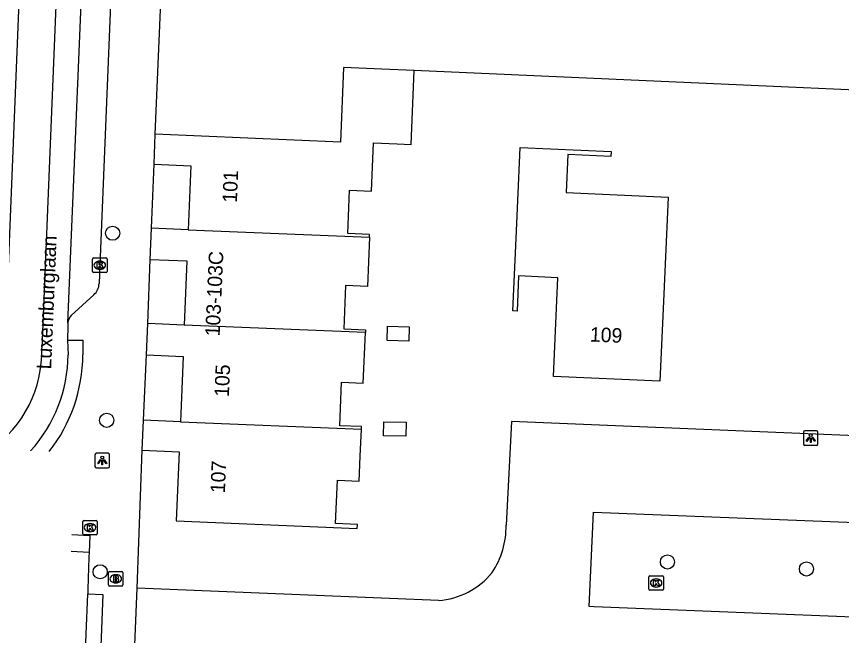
# Model space of a CAD drawing. Extents: x 160787 to 161428, y 386828 to 387483.
# Drawn here: x 161292.9 to 161349.8, y 386882.9 to 386925.5 of the extents above; entities that cross this region are included whole.
import ezdxf

# ---------------------------------------------------------------- set-up
doc = ezdxf.new("R2010")
doc.units = 0
for name, color, linetype in [('IMGEO_Boom', 7, 'Continuous'), ('IMGEO_Brandkraan', 7, 'Continuous'), ('IMGEO_Groenvoorziening', 7, 'Continuous'), ('IMGEO_Kolk', 7, 'Continuous'), ('IMGEO_Lichtpunt', 7, 'Continuous'), ('IMGEO_Openbare_ruimte_label', 7, 'Continuous'), ('IMGEO_Pand', 7, 'Continuous'), ('IMGEO_Pand_nummerreeks', 7, 'Continuous'), ('IMGEO_Rijbaan_lokaal_gesloten', 7, 'Continuous'), ('IMGEO_Rijbaan_lokaal_open', 7, 'Continuous'), ('IMGEO_Voetpad_open', 7, 'Continuous')]:
    doc.layers.add(name, color=color, linetype=linetype)

msp = doc.modelspace()

# ---------------------------------------------------------------- linework, layer by layer
at = {"layer": 'IMGEO_Boom'}
for centre in [(161299.545, 386910.609), (161299.142, 386897.715), (161337.803, 386887.954), (161298.687, 386887.275), (161347.388, 386887.473)]:
    msp.add_circle(centre, 0.489, dxfattribs=at)
at = {"layer": 'IMGEO_Brandkraan'}
for p, q in [((161299.261, 386886.366), (161299.261, 386887.218)), ((161299.336, 386887.292), (161300.188, 386887.292)), ((161300.262, 386887.218), (161300.262, 386886.366)), ((161299.749, 386887.072), (161299.774, 386887.072)), ((161300.188, 386886.292), (161299.336, 386886.292)), ((161299.772, 386886.512), (161299.747, 386886.512))]:
    msp.add_line(p, q, dxfattribs=at)
for points in [[(161299.261, 386886.366), (161299.261, 386887.218)], [(161299.336, 386887.292), (161300.188, 386887.292)], [(161300.262, 386887.218), (161300.262, 386886.366)], [(161299.609, 386886.992), (161299.609, 386886.592), (161299.822, 386886.592)], [(161299.84, 386886.992), (161299.609, 386886.992)], [(161299.788, 386886.911), (161299.734, 386886.911), (161299.734, 386886.835)], [(161299.734, 386886.835), (161299.787, 386886.835)], [(161299.796, 386886.759), (161299.734, 386886.759), (161299.734, 386886.678)], [(161299.734, 386886.678), (161299.796, 386886.678)], [(161300.188, 386886.292), (161299.336, 386886.292)]]:
    msp.add_lwpolyline(points, dxfattribs=at)
for centre, radius, start, end in [((161299.338, 386887.216), 0.0765, 91.552, 178.448), ((161299.338, 386887.216), 0.0765, 91.552, 178.448), ((161300.186, 386887.216), 0.0765, 1.552, 88.448), ((161300.186, 386887.216), 0.0765, 1.552, 88.448), ((161299.789, 386886.873), 0.0379, 267.8285, 90.9355), ((161299.797, 386886.718), 0.0404, 269.8759, 90.5077), ((161299.828, 386886.843), 0.251, 268.6676, 293.5347), ((161299.844, 386886.847), 0.145, 59.4692, 91.5367), ((161299.869, 386886.894), 0.0922, 285.5137, 58.1501), ((161299.874, 386886.702), 0.105, 301.3115, 78.989), ((161299.338, 386886.368), 0.0765, 181.552, 268.448), ((161299.338, 386886.368), 0.0765, 181.552, 268.448), ((161300.186, 386886.368), 0.0765, 271.552, 358.448), ((161300.186, 386886.368), 0.0765, 271.552, 358.448)]:
    msp.add_arc(centre, radius, start, end, dxfattribs=at)
for centre, major_axis, ratio, start_param, end_param in [((161299.748, 386886.792), (-0.387, 0.002), 0.722429, 4.712389, 7.853982), ((161299.773, 386886.792), (-0.39, 0.002), 0.717154, 1.570796, 4.712389)]:
    msp.add_ellipse(centre, major_axis=major_axis, ratio=ratio, start_param=start_param, end_param=end_param, dxfattribs=at)
at = {"layer": 'IMGEO_Groenvoorziening'}
msp.add_lwpolyline([(161375.065, 386919.394), (161320.34, 386921.824)], dxfattribs=at)
at = {"layer": 'IMGEO_Kolk'}
for p, q in [((161298.163, 386907.978), (161298.163, 386908.83)), ((161298.238, 386908.904), (161299.09, 386908.904)), ((161299.164, 386908.83), (161299.164, 386907.978)), ((161298.651, 386908.684), (161298.676, 386908.684)), ((161299.09, 386907.904), (161298.238, 386907.904)), ((161298.674, 386908.124), (161298.649, 386908.124)), ((161297.49, 386889.894), (161297.49, 386890.746)), ((161297.565, 386890.82), (161298.417, 386890.82)), ((161297.978, 386890.6), (161298.003, 386890.6)), ((161298.491, 386890.746), (161298.491, 386889.894)), ((161298.001, 386890.04), (161297.976, 386890.04)), ((161298.417, 386889.82), (161297.565, 386889.82)), ((161336.524, 386886.08), (161336.524, 386886.932)), ((161336.599, 386887.006), (161337.451, 386887.006)), ((161337.012, 386886.786), (161337.037, 386886.786)), ((161337.525, 386886.932), (161337.525, 386886.08)), ((161337.451, 386886.006), (161336.599, 386886.006)), ((161337.035, 386886.226), (161337.01, 386886.226))]:
    msp.add_line(p, q, dxfattribs=at)
for points in [[(161298.163, 386907.978), (161298.163, 386908.83)], [(161298.238, 386908.904), (161299.09, 386908.904)], [(161299.164, 386908.83), (161299.164, 386907.978)], [(161298.484, 386908.604), (161298.607, 386908.604), (161298.607, 386908.453), (161298.737, 386908.604), (161298.901, 386908.604), (161298.755, 386908.453), (161298.908, 386908.204), (161298.756, 386908.204), (161298.671, 386908.368), (161298.607, 386908.301), (161298.607, 386908.204), (161298.484, 386908.204), (161298.484, 386908.604)], [(161299.09, 386907.904), (161298.238, 386907.904)], [(161297.49, 386889.894), (161297.49, 386890.746)], [(161297.565, 386890.82), (161298.417, 386890.82)], [(161297.811, 386890.52), (161297.934, 386890.52), (161297.934, 386890.369), (161298.064, 386890.52), (161298.228, 386890.52), (161298.082, 386890.369), (161298.235, 386890.12), (161298.083, 386890.12), (161297.998, 386890.284), (161297.934, 386890.217), (161297.934, 386890.12), (161297.811, 386890.12), (161297.811, 386890.52)], [(161298.491, 386890.746), (161298.491, 386889.894)], [(161298.417, 386889.82), (161297.565, 386889.82)], [(161336.524, 386886.08), (161336.524, 386886.932)], [(161336.599, 386887.006), (161337.451, 386887.006)], [(161336.845, 386886.706), (161336.968, 386886.706), (161336.968, 386886.555), (161337.098, 386886.706), (161337.262, 386886.706), (161337.116, 386886.555), (161337.269, 386886.306), (161337.117, 386886.306), (161337.032, 386886.47), (161336.968, 386886.403), (161336.968, 386886.306), (161336.845, 386886.306), (161336.845, 386886.706)], [(161337.525, 386886.932), (161337.525, 386886.08)], [(161337.451, 386886.006), (161336.599, 386886.006)]]:
    msp.add_lwpolyline(points, dxfattribs=at)
for centre, start, end in [((161298.24, 386908.828), 91.552, 178.448), ((161298.24, 386908.828), 91.552, 178.448), ((161299.088, 386908.828), 1.552, 88.448), ((161299.088, 386908.828), 1.552, 88.448), ((161298.24, 386907.98), 181.552, 268.448), ((161298.24, 386907.98), 181.552, 268.448), ((161299.088, 386907.98), 271.552, 358.448), ((161299.088, 386907.98), 271.552, 358.448), ((161297.567, 386890.744), 91.552, 178.448), ((161297.567, 386890.744), 91.552, 178.448), ((161298.415, 386890.744), 1.552, 88.448), ((161298.415, 386890.744), 1.552, 88.448), ((161297.567, 386889.896), 181.552, 268.448), ((161297.567, 386889.896), 181.552, 268.448), ((161298.415, 386889.896), 271.552, 358.448), ((161298.415, 386889.896), 271.552, 358.448), ((161336.601, 386886.93), 91.552, 178.448), ((161336.601, 386886.93), 91.552, 178.448), ((161337.449, 386886.93), 1.552, 88.448), ((161337.449, 386886.93), 1.552, 88.448), ((161336.601, 386886.082), 181.552, 268.448), ((161336.601, 386886.082), 181.552, 268.448), ((161337.449, 386886.082), 271.552, 358.448), ((161337.449, 386886.082), 271.552, 358.448)]:
    msp.add_arc(centre, 0.0765, start, end, dxfattribs=at)
for centre, major_axis, ratio, start_param, end_param in [((161298.65, 386908.404), (-0.387, 0.002), 0.722429, 4.712389, 7.853982), ((161298.675, 386908.404), (-0.39, 0.002), 0.717154, 1.570796, 4.712389), ((161297.977, 386890.32), (-0.387, 0.002), 0.722429, 4.712389, 7.853982), ((161298.002, 386890.32), (-0.39, 0.002), 0.717154, 1.570796, 4.712389), ((161337.011, 386886.506), (-0.387, 0.002), 0.722429, 4.712389, 7.853982), ((161337.036, 386886.506), (-0.39, 0.002), 0.717154, 1.570796, 4.712389)]:
    msp.add_ellipse(centre, major_axis=major_axis, ratio=ratio, start_param=start_param, end_param=end_param, dxfattribs=at)
at = {"layer": 'IMGEO_Lichtpunt'}
for p, q in [((161347.185, 386896.892), (161347.185, 386896.085)), ((161347.185, 386896.892), (161347.185, 386896.085)), ((161348.087, 386896.987), (161347.279, 386896.987)), ((161348.087, 386896.987), (161347.279, 386896.987)), ((161348.181, 386896.085), (161348.181, 386896.892)), ((161348.181, 386896.085), (161348.181, 386896.892)), ((161347.279, 386895.991), (161348.087, 386895.991)), ((161347.279, 386895.991), (161348.087, 386895.991)), ((161298.333, 386895.347), (161298.333, 386894.54)), ((161298.333, 386895.347), (161298.333, 386894.54)), ((161299.235, 386895.442), (161298.427, 386895.442)), ((161299.235, 386895.442), (161298.427, 386895.442)), ((161299.329, 386894.54), (161299.329, 386895.347)), ((161299.329, 386894.54), (161299.329, 386895.347)), ((161298.427, 386894.446), (161299.235, 386894.446)), ((161298.427, 386894.446), (161299.235, 386894.446))]:
    msp.add_line(p, q, dxfattribs=at)
for points in [[(161347.559, 386896.556), (161347.598, 386896.528), (161347.41, 386896.266), (161347.372, 386896.293), (161347.559, 386896.556)], [(161347.661, 386896.508), (161347.708, 386896.508), (161347.708, 386896.186), (161347.661, 386896.186), (161347.661, 386896.508)], [(161347.771, 386896.528), (161347.809, 386896.555), (161347.996, 386896.293), (161347.957, 386896.265), (161347.771, 386896.528)], [(161298.707, 386895.011), (161298.746, 386894.983), (161298.558, 386894.721), (161298.52, 386894.748), (161298.707, 386895.011)], [(161298.809, 386894.963), (161298.856, 386894.963), (161298.856, 386894.641), (161298.809, 386894.641), (161298.809, 386894.963)], [(161298.919, 386894.983), (161298.957, 386895.01), (161299.144, 386894.748), (161299.105, 386894.72), (161298.919, 386894.983)]]:
    msp.add_lwpolyline(points, dxfattribs=at)
for centre in [(161347.684, 386896.69), (161298.832, 386895.145)]:
    msp.add_circle(centre, 0.0994, dxfattribs=at)
for centre, start, end in [((161347.279, 386896.892), 90, 180), ((161347.279, 386896.892), 90, 180), ((161348.087, 386896.892), 0, 90), ((161348.087, 386896.892), 0, 90), ((161347.279, 386896.085), 180, 270), ((161347.279, 386896.085), 180, 270), ((161348.087, 386896.085), 270, 0), ((161348.087, 386896.085), 270, 360), ((161298.427, 386895.347), 90, 180), ((161298.427, 386895.347), 90, 180), ((161299.235, 386895.347), 0, 90), ((161299.235, 386895.347), 0, 90), ((161298.427, 386894.54), 180, 270), ((161298.427, 386894.54), 180, 270), ((161299.235, 386894.54), 270, 0), ((161299.235, 386894.54), 270, 360)]:
    msp.add_arc(centre, 0.0946, start, end, dxfattribs=at)
at = {"layer": 'IMGEO_Pand'}
for points in [[(161320.34, 386921.824), (161318.102, 386921.923), (161315.473, 386922.033), (161315.258, 386916.897), (161302.493, 386917.433)], [(161317.255, 386910.342), (161317.263, 386910.522), (161315.764, 386910.583), (161315.886, 386913.581), (161317.388, 386913.519), (161317.527, 386916.835), (161319.175, 386916.766), (161320.127, 386916.726), (161320.34, 386921.824)], [(161302.406, 386915.371), (161302.493, 386917.433)], [(161337.275, 386900.411), (161329.95, 386900.741), (161330.256, 386907.545), (161327.542, 386907.667), (161327.432, 386905.24), (161327.146, 386905.253), (161327.371, 386910.248), (161327.655, 386916.529), (161333.925, 386916.247), (161333.909, 386915.907), (161330.93, 386916.041), (161330.812, 386913.415), (161337.847, 386913.098), (161337.5, 386905.406), (161337.275, 386900.411)], [(161302.406, 386915.371), (161304.937, 386915.265), (161304.752, 386910.855)], [(161302.128, 386908.807), (161302.218, 386910.962)], [(161304.752, 386910.855), (161302.218, 386910.962)], [(161304.752, 386910.855), (161317.255, 386910.342)], [(161317.255, 386910.342), (161317.112, 386906.949), (161315.61, 386907.011), (161315.488, 386904.013), (161316.987, 386903.952), (161316.979, 386903.772)], [(161302.128, 386908.807), (161304.656, 386908.701), (161304.47, 386904.283)], [(161301.877, 386902.23), (161301.967, 386904.388)], [(161304.47, 386904.283), (161301.967, 386904.388)], [(161316.979, 386903.772), (161304.47, 386904.283)], [(161318.473, 386903.212), (161318.504, 386904.204), (161320.005, 386904.158), (161319.975, 386903.166), (161318.473, 386903.212)], [(161316.699, 386897.099), (161316.707, 386897.279), (161315.208, 386897.34), (161315.33, 386900.338), (161316.832, 386900.276), (161316.979, 386903.772)], [(161301.877, 386902.23), (161304.418, 386902.124), (161304.229, 386897.609)], [(161301.582, 386895.647), (161301.669, 386897.717)], [(161304.229, 386897.609), (161301.669, 386897.717)], [(161304.229, 386897.609), (161316.699, 386897.099)], [(161319.772, 386896.62), (161318.231, 386896.649), (161318.249, 386897.614), (161319.79, 386897.586), (161319.772, 386896.62)], [(161301.582, 386895.647), (161304.126, 386895.54), (161303.927, 386890.782), (161316.413, 386890.259), (161316.424, 386890.529), (161314.926, 386890.592), (161315.051, 386893.589), (161316.55, 386893.526), (161316.622, 386895.255), (161316.699, 386897.099)]]:
    msp.add_lwpolyline(points, dxfattribs=at)
at = {"layer": 'IMGEO_Rijbaan_lokaal_gesloten'}
for points in [[(161300.938, 387054.844), (161299.353, 387017.413), (161294.661, 386902.681)], [(161295.454, 386994.199), (161295.632, 386989.894), (161292.315, 386907.717)], [(161296.461, 386904.443), (161298.179, 386945.692), (161298.439, 386951.784)], [(161296.451, 386904.233), (161296.448, 386903.247)], [(161296.448, 386903.247), (161296.477, 386902.237)]]:
    msp.add_lwpolyline(points, dxfattribs=at)
for centre, radius, start, end in [((161297.374, 386904.294), 0.925, 170.7474, 183.7999), ((161286.454, 386902.445), 8.211, 305.0109, 1.6445), ((161286.549, 386902.289), 9.928, 317.7351, 359.701)]:
    msp.add_arc(centre, radius, start, end, dxfattribs=at)
at = {"layer": 'IMGEO_Rijbaan_lokaal_open'}
for points in [[(161367.921, 386895.926), (161327.053, 386897.644), (161326.677, 386890.496)], [(161332.748, 386884.871), (161332.404, 386884.886), (161332.695, 386891.373), (161361.838, 386890.247), (161361.83, 386890.078), (161361.545, 386883.7), (161332.748, 386884.871)], [(161297.928, 386888.609), (161296.697, 386888.665)], [(161297.928, 386888.609), (161297.917, 386888.279), (161297.842, 386886.082), (161297.831, 386885.751)], [(161300.865, 386877.218), (161301.242, 386886.141)], [(161322.012, 386885.295), (161301.242, 386886.141)], [(161297.462, 386876.869), (161297.831, 386885.751)]]:
    msp.add_lwpolyline(points, dxfattribs=at)
for centre, radius, start, end in [((161320.923, 386890.397), 5.755, 326.4468, 0.9898), ((161321.618, 386890.593), 5.313, 274.255, 320.5322)]:
    msp.add_arc(centre, radius, start, end, dxfattribs=at)
at = {"layer": 'IMGEO_Voetpad_open'}
for points in [[(161300.345, 386948.662), (161300.203, 386945.628), (161300.066, 386942.692), (161298.664, 386908.404), (161298.617, 386907.135)], [(161302.493, 386917.433), (161302.982, 386929.236)], [(161302.218, 386910.962), (161302.406, 386915.371)], [(161301.967, 386904.388), (161302.128, 386908.807)], [(161298.255, 386906.372), (161296.689, 386904.945)], [(161296.448, 386903.247), (161297.502, 386903.239), (161297.499, 386902.223)], [(161301.669, 386897.717), (161301.877, 386902.23)], [(161301.242, 386886.141), (161301.582, 386895.647)], [(161296.728, 386889.843), (161296.728, 386889.843), (161297.968, 386889.786), (161297.928, 386888.609)], [(161297.831, 386885.751), (161298.882, 386885.709), (161298.525, 386876.826), (161297.462, 386876.869)]]:
    msp.add_lwpolyline(points, dxfattribs=at)
for centre, radius, start, end in [((161297.549, 386907.174), 1.068, 311.3355, 357.9012), ((161297.451, 386904.296), 1, 139.5767, 171.5698), ((161286.498, 386902.319), 11.002, 322.1008, 359.5014)]:
    msp.add_arc(centre, radius, start, end, dxfattribs=at)

# ---------------------------------------------------------------- texts
at = {"layer": 'IMGEO_Openbare_ruimte_label'}
msp.add_text('Luxemburglaan', height=1, rotation=87.5926, dxfattribs=at).set_placement((161295.307, 386901.212))
at = {"layer": 'IMGEO_Pand_nummerreeks'}
for s, rotation, p in [('101', 87.6339, (161308.116, 386912.701)), ('103-103C', 87.3933, (161306.925, 386903.487)), ('109', 357.4205, (161332.44, 386903.151)), ('105', 87.6339, (161307.563, 386899.315)), ('107', 87.6339, (161307.289, 386892.678))]:
    msp.add_text(s, height=1, rotation=rotation, dxfattribs=at).set_placement(p)

doc.saveas('drawing.dxf')
